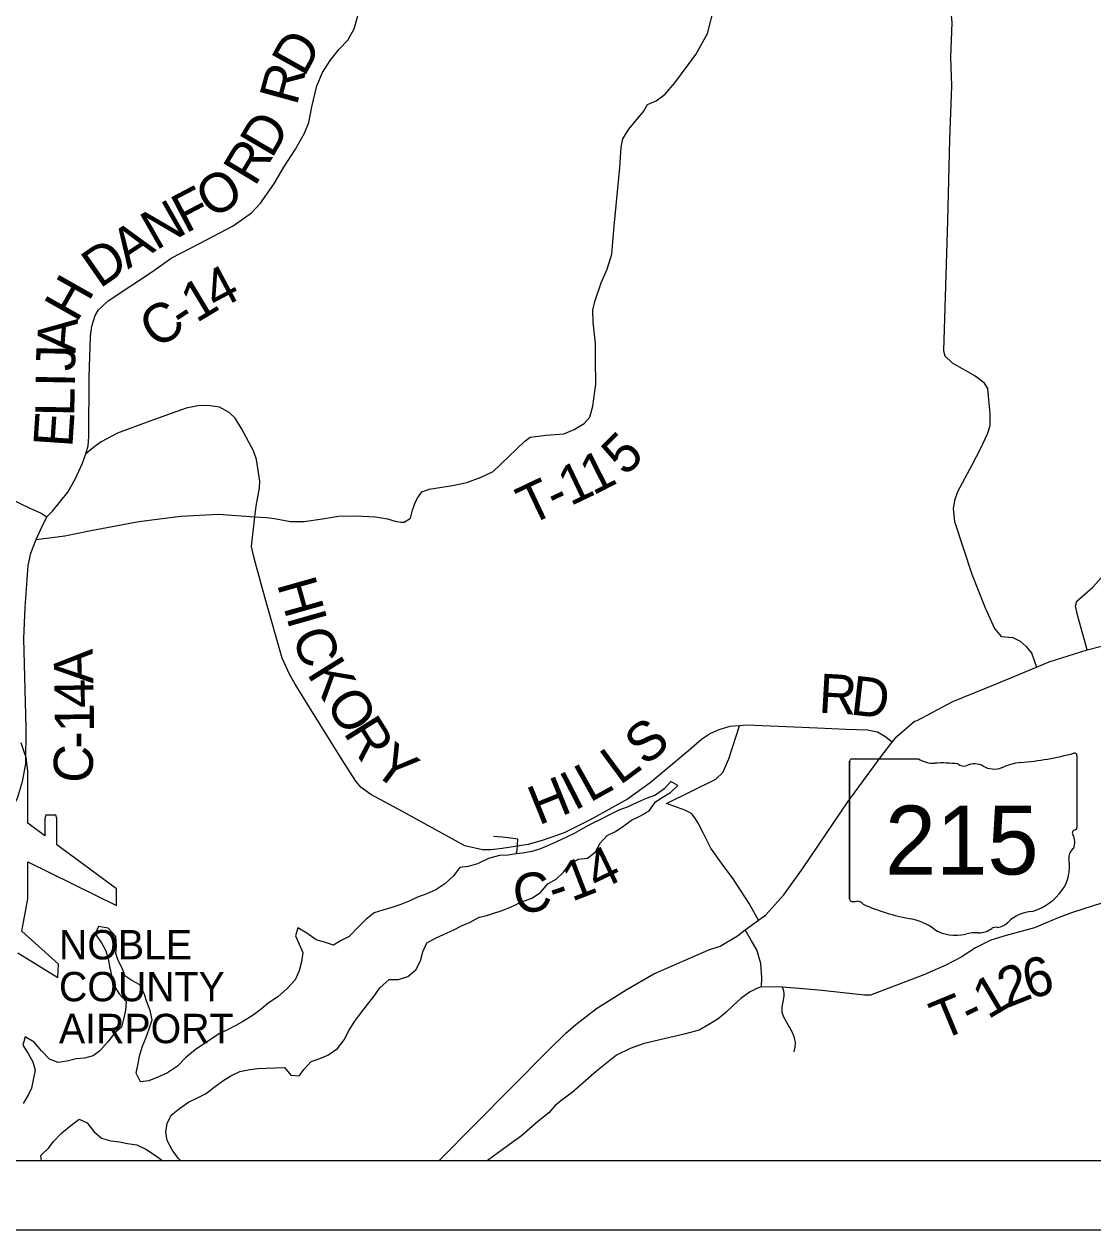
# Model space of a CAD drawing. Extents: x -15 to 405, y -40 to 87.
# Drawn here: x -5.43 to -3.879, y 14.058 to 15.808 of the extents above; entities that cross this region are included whole.
import ezdxf

# ---------------------------------------------------------------- set-up
doc = ezdxf.new("R2010")
doc.units = 0
for name, color, linetype in [('GM_P_State_Location', 7, 'Continuous'), ('GM_X_City_Street', 7, 'Continuous'), ('GM_X_Corporation_Text', 7, 'Continuous'), ('GM_X_Major_Lake_Text', 7, 'Continuous'), ('GM_X_Major_River_Text', 7, 'Continuous'), ('GM_X_Minor_Lake', 7, 'Continuous'), ('GM_X_Minor_River', 7, 'Continuous'), ('GM_X_Township', 7, 'Continuous'), ('GM_X_Township_Subdivision', 7, 'Continuous'), ('GM_X_Township_Text', 7, 'Continuous'), ('GM_X_Unincorporated_Location', 7, 'Continuous')]:
    doc.layers.add(name, color=color, linetype=linetype)

msp = doc.modelspace()

# ---------------------------------------------------------------- linework, layer by layer
at = {"layer": 'GM_P_State_Location'}
for points in [[(-5.095, 15.0935), (-5.0782, 15.0921), (-5.0665, 15.0907), (-5.0434, 15.0863), (-5.0237, 15.0865), (-4.9972, 15.0905), (-4.9741, 15.0941), (-4.9488, 15.0947), (-4.92, 15.0934), (-4.9029, 15.0905), (-4.8915, 15.0871), (-4.8836, 15.0853), (-4.8787, 15.0857), (-4.8696, 15.0915), (-4.8663, 15.1029), (-4.863, 15.1128), (-4.8596, 15.12), (-4.8529, 15.1296), (-4.8423, 15.1334), (-4.8086, 15.1386), (-4.7878, 15.143), (-4.7667, 15.1507), (-4.7497, 15.1592), (-4.7035, 15.2032), (-4.6959, 15.209), (-4.6728, 15.2118), (-4.6471, 15.2139), (-4.632, 15.2201), (-4.6173, 15.2286), (-4.609, 15.2378), (-4.605, 15.2537), (-4.6003, 15.286), (-4.6009, 15.3206), (-4.6011, 15.3448), (-4.6044, 15.3756), (-4.6049, 15.3934), (-4.6019, 15.406), (-4.593, 15.433), (-4.5841, 15.4528), (-4.5774, 15.4745), (-4.5739, 15.5151), (-4.5655, 15.6002), (-4.5638, 15.6298), (-4.5612, 15.642), (-4.5526, 15.6561), (-4.5312, 15.6817), (-4.5256, 15.692), (-4.5132, 15.697), (-4.5, 15.7066), (-4.4861, 15.723), (-4.4553, 15.7643), (-4.4385, 15.7947), (-4.4282, 15.8347)], [(-4.0451, 15.2941), (-4.0381, 15.2889), (-4.0323, 15.2795), (-4.029, 15.2427), (-4.0289, 15.2256), (-4.0326, 15.2134), (-4.0423, 15.1925), (-4.055, 15.1684), (-4.0759, 15.1296), (-4.0804, 15.117), (-4.0822, 15.1048), (-4.0802, 15.0863), (-4.055, 15.0102), (-4.0357, 14.961), (-4.0222, 14.9311), (-4.0123, 14.9198), (-3.9956, 14.9179), (-3.9849, 14.9129), (-3.9764, 14.905), (-3.9679, 14.8947), (-3.9679, 14.8944)], [(-5.66, 15.1392), (-5.6597, 15.1392), (-5.6366, 15.1356), (-5.6211, 15.1346), (-5.5966, 15.1424), (-5.5765, 15.149), (-5.5592, 15.1521), (-5.5376, 15.1519), (-5.5148, 15.1472), (-5.4753, 15.1315), (-5.4225, 15.1061), (-5.4054, 15.0987), (-5.3972, 15.0935)], [(-3.9043, 14.9617), (-3.9048, 14.9638), (-3.9029, 14.9707), (-3.8794, 14.9911), (-3.848, 15.0267), (-3.8428, 15.0319)], [(-3.8878, 14.9003), (-3.9014, 14.949), (-3.9043, 14.9617)], [(-3.9679, 14.8944), (-3.961, 14.8752)], [(-4.3604, 14.4113), (-4.3597, 14.4242), (-4.3614, 14.445), (-4.3668, 14.4647), (-4.3745, 14.4779), (-4.3837, 14.4936)], [(-3.9581, 14.4993), (-3.9642, 14.4967), (-4.0054, 14.4857), (-4.0277, 14.4787), (-4.0383, 14.4737), (-4.0496, 14.4679), (-4.0703, 14.4541), (-4.0929, 14.4426), (-4.1246, 14.4287), (-4.202, 14.3992), (-4.2108, 14.3991), (-4.2729, 14.4059), (-4.2998, 14.4082), (-4.3, 14.4082)], [(-4.3, 14.4082), (-4.3297, 14.4107), (-4.3604, 14.4113), (-4.3661, 14.4093), (-4.3774, 14.4035), (-4.3902, 14.394), (-4.4015, 14.384), (-4.412, 14.3737), (-4.4229, 14.3645), (-4.4357, 14.3568), (-4.4504, 14.3483), (-4.4724, 14.3425), (-4.5302, 14.3288), (-4.5506, 14.3218), (-4.5706, 14.3117), (-4.5826, 14.3022), (-4.5996, 14.2888), (-4.6349, 14.2577), (-4.6511, 14.2455), (-4.6602, 14.2382), (-4.6688, 14.2283), (-4.685, 14.2149), (-4.7083, 14.195), (-4.74, 14.172), (-4.7582, 14.1583)], [(-4.313, 14.3169), (-4.3114, 14.3236), (-4.3111, 14.3301), (-4.3124, 14.3372), (-4.3152, 14.3449), (-4.3279, 14.3671), (-4.3302, 14.3739), (-4.3304, 14.3816), (-4.3276, 14.3947), (-4.3272, 14.3979), (-4.3271, 14.4015), (-4.3276, 14.4048), (-4.3297, 14.4107)]]:
    msp.add_lwpolyline(points, dxfattribs=at)
at = {"layer": 'GM_X_City_Street'}
for points in [[(-4.7698, 14.512), (-4.7585, 14.5144), (-4.7487, 14.518), (-4.7377, 14.5215), (-4.7245, 14.5269), (-4.708, 14.5343), (-4.6936, 14.5398), (-4.6808, 14.5479), (-4.6704, 14.5605), (-4.6583, 14.5675), (-4.6474, 14.5775), (-4.6377, 14.5897), (-4.6261, 14.5963), (-4.6128, 14.5979), (-4.6012, 14.6072), (-4.5941, 14.6198), (-4.584, 14.6305), (-4.5719, 14.6367), (-4.5599, 14.6448), (-4.5486, 14.6532), (-4.5358, 14.6591), (-4.5234, 14.6664), (-4.5141, 14.6798), (-4.5043, 14.686), (-4.4923, 14.6933), (-4.4818, 14.7033), (-4.4917, 14.7089), (-4.5014, 14.6985), (-4.5138, 14.6893), (-4.5274, 14.6842), (-4.5406, 14.6784), (-4.5549, 14.6718), (-4.567, 14.6675), (-4.5809, 14.6605), (-4.5937, 14.6539), (-4.6069, 14.6477), (-4.6182, 14.6415), (-4.6321, 14.6338), (-4.6419, 14.6287), (-4.6574, 14.6217), (-4.6706, 14.6159), (-4.6807, 14.6116), (-4.6932, 14.6073), (-4.7064, 14.6049), (-4.7163, 14.604), (-4.7276, 14.6024), (-4.7405, 14.6015), (-4.7563, 14.5975), (-4.7722, 14.5898), (-4.7857, 14.5858), (-4.7978, 14.5842), (-4.8072, 14.5723), (-4.8196, 14.5604), (-4.8327, 14.5519), (-4.8459, 14.5461), (-4.8591, 14.541), (-4.8712, 14.5352), (-4.8832, 14.5305), (-4.8965, 14.5262), (-4.9097, 14.5223), (-4.9221, 14.5187), (-4.9341, 14.5087), (-4.9461, 14.4965), (-4.9585, 14.4842), (-4.9702, 14.4784), (-4.9811, 14.4714), (-4.9944, 14.4759), (-5.0065, 14.4791), (-5.0199, 14.4888), (-5.0328, 14.4967), (-5.0361, 14.4849), (-5.0311, 14.4732), (-5.0257, 14.4607), (-5.0274, 14.4474), (-5.0307, 14.4341), (-5.0366, 14.4212), (-5.0482, 14.4085), (-5.0617, 14.3966), (-5.0745, 14.3881), (-5.088, 14.3774), (-5.0978, 14.3701), (-5.1117, 14.3612), (-5.123, 14.355), (-5.1358, 14.348), (-5.1456, 14.3438), (-5.1565, 14.3368), (-5.1704, 14.3272), (-5.1814, 14.3203), (-5.1956, 14.308), (-5.2072, 14.2961), (-5.2219, 14.2861), (-5.2358, 14.2798), (-5.249, 14.2744), (-5.2611, 14.2731), (-5.2673, 14.2859), (-5.2644, 14.2996), (-5.2619, 14.3126), (-5.2583, 14.3251), (-5.2535, 14.3365), (-5.2487, 14.3499), (-5.2443, 14.3632)], [(-4.7698, 14.512), (-4.7585, 14.5144), (-4.7487, 14.518), (-4.7377, 14.5215), (-4.7245, 14.5269), (-4.708, 14.5343), (-4.6936, 14.5398), (-4.6808, 14.5479), (-4.6704, 14.5605), (-4.6583, 14.5675), (-4.6474, 14.5775), (-4.6377, 14.5897), (-4.6261, 14.5963), (-4.6128, 14.5979), (-4.6012, 14.6072), (-4.5941, 14.6198), (-4.584, 14.6305), (-4.5719, 14.6367), (-4.5599, 14.6448), (-4.5486, 14.6532), (-4.5358, 14.6591), (-4.5234, 14.6664), (-4.5141, 14.6798), (-4.5043, 14.686), (-4.4923, 14.6933), (-4.4818, 14.7033), (-4.4917, 14.7089), (-4.5014, 14.6985), (-4.5138, 14.6893), (-4.5274, 14.6842), (-4.5406, 14.6784), (-4.5549, 14.6718), (-4.567, 14.6675), (-4.5809, 14.6605), (-4.5937, 14.6539), (-4.6069, 14.6477), (-4.6182, 14.6415), (-4.6321, 14.6338), (-4.6419, 14.6287), (-4.6574, 14.6217), (-4.6706, 14.6159), (-4.6807, 14.6116), (-4.6932, 14.6073), (-4.7064, 14.6049), (-4.7163, 14.604)], [(-4.7138, 14.6253), (-4.7237, 14.6267), (-4.7362, 14.6285), (-4.7491, 14.6294)], [(-4.7163, 14.604), (-4.7148, 14.6092), (-4.714, 14.6179), (-4.7138, 14.6253)], [(-4.7163, 14.604), (-4.7276, 14.6024), (-4.7405, 14.6015), (-4.7563, 14.5975), (-4.7722, 14.5898), (-4.7857, 14.5858), (-4.7978, 14.5842), (-4.8072, 14.5723), (-4.8196, 14.5604), (-4.8327, 14.5519), (-4.8459, 14.5461), (-4.8591, 14.541), (-4.8712, 14.5352), (-4.8832, 14.5305), (-4.8965, 14.5262), (-4.9097, 14.5223), (-4.9221, 14.5187), (-4.9341, 14.5087), (-4.9461, 14.4965), (-4.9585, 14.4842), (-4.9702, 14.4784), (-4.9811, 14.4714), (-4.9944, 14.4759), (-5.0065, 14.4791), (-5.0199, 14.4888), (-5.0328, 14.4967), (-5.0361, 14.4849), (-5.0311, 14.4732), (-5.0257, 14.4607), (-5.0274, 14.4474), (-5.0307, 14.4341), (-5.0366, 14.4212), (-5.0482, 14.4085), (-5.0617, 14.3966), (-5.0745, 14.3881), (-5.088, 14.3774), (-5.0978, 14.3701), (-5.1117, 14.3612), (-5.123, 14.355), (-5.1358, 14.348), (-5.1456, 14.3438), (-5.1565, 14.3368), (-5.1704, 14.3272), (-5.1814, 14.3203), (-5.1956, 14.308), (-5.2072, 14.2961), (-5.2219, 14.2861), (-5.2358, 14.2798), (-5.249, 14.2744), (-5.2611, 14.2731), (-5.2673, 14.2859), (-5.2644, 14.2996), (-5.2619, 14.3126), (-5.2583, 14.3251), (-5.2535, 14.3365), (-5.2487, 14.3499), (-5.2443, 14.3632)], [(-5.2025, 14.1583), (-5.2066, 14.1626), (-5.2151, 14.1747), (-5.2224, 14.1879), (-5.2244, 14.2007), (-5.2223, 14.2129), (-5.2167, 14.2247), (-5.2047, 14.2347), (-5.1915, 14.2435), (-5.1795, 14.2494), (-5.1667, 14.2556), (-5.1547, 14.2652), (-5.1419, 14.2744), (-5.1302, 14.2821), (-5.117, 14.2883), (-5.1049, 14.2907), (-5.0913, 14.2924), (-5.0788, 14.2929), (-5.0656, 14.2934), (-5.052, 14.294), (-5.0428, 14.2831), (-5.031, 14.2821), (-5.0235, 14.2916), (-5.0134, 14.3027), (-5.001, 14.307), (-4.9893, 14.3121), (-4.9754, 14.3217), (-4.9657, 14.3343), (-4.9586, 14.3481), (-4.95, 14.3611), (-4.9414, 14.3729), (-4.9317, 14.3855), (-4.9224, 14.397), (-4.9138, 14.4096), (-4.9003, 14.4215), (-4.8867, 14.4217), (-4.8731, 14.426), (-4.8618, 14.4356), (-4.8548, 14.4489), (-4.8515, 14.4619), (-4.8456, 14.4748), (-4.8339, 14.481), (-4.8207, 14.4876), (-4.8075, 14.4934), (-4.7955, 14.4996), (-4.783, 14.5047), (-4.7698, 14.512)], [(-5.2443, 14.3632), (-5.2471, 14.3768), (-5.2521, 14.3893), (-5.2557, 14.4014), (-5.2622, 14.4138), (-5.2736, 14.4205), (-5.2836, 14.4272), (-5.2871, 14.437), (-5.2936, 14.4491), (-5.2971, 14.4593), (-5.2957, 14.4707), (-5.297, 14.4843), (-5.3081, 14.4963), (-5.3218, 14.4988), (-5.327, 14.4878), (-5.3178, 14.475), (-5.3116, 14.4633), (-5.308, 14.4512), (-5.3056, 14.4387), (-5.3029, 14.4255), (-5.2993, 14.4126), (-5.292, 14.401), (-5.282, 14.3897), (-5.2827, 14.3772), (-5.2859, 14.3642), (-5.2888, 14.3525), (-5.2986, 14.344), (-5.3087, 14.3314), (-5.3199, 14.3184), (-5.3297, 14.3111), (-5.3422, 14.3075), (-5.3546, 14.3066), (-5.3679, 14.3034), (-5.3807, 14.3014), (-5.3933, 14.3062), (-5.4047, 14.3182), (-5.4155, 14.3306), (-5.4284, 14.3384), (-5.4317, 14.3266), (-5.424, 14.3142), (-5.4175, 14.3021), (-5.4139, 14.29), (-5.4168, 14.276), (-5.4193, 14.2642), (-5.4234, 14.2547), (-5.4312, 14.2417)], [(-5.4046, 14.1583), (-5.4058, 14.1661), (-5.3942, 14.1773), (-5.3871, 14.1868), (-5.3751, 14.1991), (-5.362, 14.2098), (-5.3503, 14.2191), (-5.3385, 14.2135), (-5.3289, 14.2011), (-5.3179, 14.1914), (-5.3042, 14.1877), (-5.2917, 14.1863), (-5.2799, 14.1838), (-5.2666, 14.1817), (-5.2533, 14.1754), (-5.2407, 14.1672), (-5.2285, 14.1583)]]:
    msp.add_lwpolyline(points, dxfattribs=at)
at = {"layer": 'GM_X_Corporation_Text'}
msp.add_lwpolyline([(-5.4391, 14.4606), (-5.3811, 14.4247), (-5.3803, 14.4442), (-5.4332, 14.4917), (-5.4247, 14.5389), (-5.4247, 14.5923), (-5.2961, 14.5289), (-5.2961, 14.5535), (-5.3825, 14.6174), (-5.3825, 14.6555), (-5.3839, 14.6602), (-5.3986, 14.6602), (-5.3999, 14.6555), (-5.3999, 14.6302), (-5.4247, 14.6486), (-5.4247, 14.6486), (-5.4247, 14.7239), (-5.4272, 14.7438), (-5.4292, 14.7509), (-5.4343, 14.7654)], dxfattribs=at)
at = {"layer": 'GM_X_Major_Lake_Text'}
for points in [[(-4.0904, 15.8377), (-4.0859, 15.8313), (-4.0839, 15.8108), (-4.0858, 15.7599), (-4.0847, 15.719), (-4.0876, 15.6408), (-4.0905, 15.5227), (-4.0963, 15.3344), (-4.0944, 15.3272), (-4.0837, 15.3166), (-4.0514, 15.2983), (-4.0487, 15.2968), (-4.0451, 15.2941)], [(-5.4127, 15.0604), (-5.371, 15.0657), (-5.3333, 15.0736), (-5.2634, 15.0864), (-5.2028, 15.0942), (-5.1479, 15.0971), (-5.095, 15.0935)], [(-4.3644, 14.5079), (-4.3783, 14.5318), (-4.4013, 14.5676), (-4.4181, 14.5907), (-4.4338, 14.6125), (-4.4442, 14.6337), (-4.4522, 14.6484), (-4.4568, 14.6564), (-4.4618, 14.6628), (-4.4713, 14.6676), (-4.4979, 14.6773), (-4.4265, 14.7124), (-4.4164, 14.722), (-4.4074, 14.7418), (-4.3919, 14.7898)], [(-3.8436, 14.5383), (-3.8564, 14.5352), (-3.8777, 14.5292), (-3.9106, 14.5183), (-3.9299, 14.5114), (-3.948, 14.5036), (-3.9581, 14.4993)]]:
    msp.add_lwpolyline(points, dxfattribs=at)
at = {"layer": 'GM_X_Township'}
for p, q in [((-0.9679, 14.1583), (-7.7679, 14.1583)), ((-7.8679, 14.0583), (-0.8679, 14.0583))]:
    msp.add_line(p, q, dxfattribs=at)
at = {"layer": 'GM_X_Township_Subdivision'}
for p, q in [((-4.2323, 14.7385), (-4.2323, 14.5384)), ((-4.2323, 14.5384), (-4.2323, 14.7385)), ((-4.2323, 14.5384), (-4.2323, 14.7385)), ((-4.2291, 14.742), (-4.1325, 14.742)), ((-3.9027, 14.7469), (-3.9027, 14.6422)), ((-3.9028, 14.6423), (-3.9027, 14.6422))]:
    msp.add_line(p, q, dxfattribs=at)
for centre, major_axis, start_param, end_param in [((-4.2285, 14.7389), (0.00382, 0), 1.712693, 3.28349), ((-4.1096, 14.7652), (0.037, 0), 4.042523, 4.731795), ((-4.0973, 14.6296), (0.133, 0), 1.404758, 1.657858), ((-3.9755, 14.6808), (0.0703, 0), 1.699011, 2.107814), ((-4.0201, 15.0148), (0.3495, 0), 4.814394, 5.042369), ((-3.9064, 14.7474), (0.00367, 0), 6.141152, 7.989035), ((-4.0671, 14.74), (0.0107, 0), 3.836095, 5.185415), ((-4.0514, 14.7169), (0.0222, 0), 0.950623, 2.079405), ((-4.0227, 14.7486), (0.0267, 0), 4.081561, 5.145723), ((-3.9036, 14.6346), (0.00568, 0), 1.883978, 3.671073), ((-3.9397, 14.6213), (0.0341, 0), 5.934695, 6.695948), ((-3.9066, 14.6418), (0.00393, 0), 5.05454, 6.418171), ((-3.8896, 14.5984), (0.0248, 0), 2.387724, 3.262537), ((-4.0006, 14.5851), (0.0874, 0), 5.101752, 6.440018), ((-4.2285, 14.538), (0.00385, 0), 3.00124, 4.508301), ((-4.2279, 14.5584), (0.0294, 0), 4.665946, 4.897461), ((-4.2219, 14.5269), (0.0106, 0), 0.519207, 1.627899), ((-4.0881, 14.7067), (0.2524, 0), 4.195997, 4.488961), ((-4.1633, 14.4485), (0.079, 0), 0.823519, 1.323587), ((-3.9637, 14.4822), (0.0479, 0), 1.647645, 2.488434), ((-4.0779, 14.5259), (0.0501, 0), 4.026481, 4.996735), ((-4.0453, 14.5109), (0.0267, 0), 4.691044, 5.507374), ((-4.0211, 14.4915), (0.00752, 0), 1.147584, 2.315152), ((-4.0244, 14.519), (0.0282, 0), 4.937069, 5.64225), ((-4.049, 14.4567), (0.0412, 0), 1.495662, 1.94098)]:
    msp.add_ellipse(centre, major_axis=major_axis, ratio=0.8, start_param=start_param, end_param=end_param, dxfattribs=at)
at = {"layer": 'GM_X_Township_Text'}
for points in [[(-5.3405, 15.1846), (-5.3371, 15.1964), (-5.336, 15.2101), (-5.3357, 15.2962), (-5.3338, 15.3554), (-5.3316, 15.3698), (-5.3267, 15.3854), (-5.3218, 15.3937), (-5.3081, 15.4067), (-5.2453, 15.4485), (-5.2166, 15.4687), (-5.1753, 15.49), (-5.1265, 15.5155), (-5.1, 15.5345), (-5.0872, 15.5485), (-5.0675, 15.5759), (-5.0531, 15.6006), (-5.0361, 15.6268), (-5.0233, 15.65), (-5.0168, 15.6655), (-5.0127, 15.6883), (-5.0051, 15.7187), (-4.9972, 15.7384), (-4.9859, 15.7555), (-4.973, 15.7722), (-4.9602, 15.7852), (-4.9511, 15.8015), (-4.9424, 15.8326)], [(-4.2789, 14.7865), (-4.3813, 14.791), (-4.3919, 14.7898), (-4.4063, 14.7891), (-4.4222, 14.7841), (-4.4343, 14.7788), (-4.4472, 14.77), (-4.4654, 14.7541), (-4.5217, 14.7073), (-4.5547, 14.6837), (-4.6088, 14.6533), (-4.6466, 14.6347), (-4.6769, 14.624), (-4.6989, 14.6179), (-4.7363, 14.6118), (-4.7526, 14.6099), (-4.7651, 14.6098), (-4.7905, 14.6159), (-4.8811, 14.6658), (-4.9269, 14.6904), (-4.9409, 14.7006), (-4.9485, 14.7097), (-4.9686, 14.7404), (-5.0164, 14.8174), (-5.0365, 14.8504), (-5.0444, 14.864), (-5.0555, 14.8879), (-5.0794, 14.9714), (-5.0942, 15.026), (-5.0972, 15.037), (-5.0999, 15.0503), (-5.095, 15.0935), (-5.0932, 15.1087), (-5.0886, 15.1353), (-5.0879, 15.1452), (-5.0928, 15.1766), (-5.097, 15.1892), (-5.1145, 15.2214), (-5.124, 15.2366), (-5.1327, 15.2449), (-5.1463, 15.2525), (-5.1634, 15.2551), (-5.1781, 15.2543), (-5.1948, 15.2509), (-5.2474, 15.2322), (-5.2943, 15.2147), (-5.3182, 15.2021), (-5.3291, 15.1941), (-5.3405, 15.1846)], [(-5.5967, 14.4439), (-5.5799, 14.4691), (-5.527, 14.5549), (-5.4922, 14.6088), (-5.4494, 14.6669), (-5.4396, 14.6851), (-5.4321, 14.7091), (-5.4275, 14.7349), (-5.4268, 14.7868), (-5.4304, 14.9166), (-5.4285, 14.9618), (-5.424, 15.0225), (-5.4203, 15.0407), (-5.4127, 15.0604), (-5.4051, 15.0764), (-5.3972, 15.0935), (-5.3889, 15.1015), (-5.3787, 15.114), (-5.3666, 15.1292), (-5.356, 15.1478), (-5.3454, 15.171), (-5.3405, 15.1846)], [(-4.1706, 14.766), (-4.1814, 14.7746), (-4.192, 14.7806), (-4.2064, 14.7836), (-4.2374, 14.7847), (-4.2788, 14.7865), (-4.2789, 14.7865)]]:
    msp.add_lwpolyline(points, dxfattribs=at)
at = {"layer": 'GM_X_Unincorporated_Location'}
msp.add_lwpolyline([(-4.8285, 14.1583), (-4.6702, 14.3184), (-4.6441, 14.3436), (-4.6294, 14.3562), (-4.5995, 14.3795), (-4.5567, 14.4067), (-4.5162, 14.4301), (-4.4367, 14.4646), (-4.42, 14.4703), (-4.3951, 14.4852), (-4.3837, 14.4936), (-4.3644, 14.5079), (-4.3546, 14.5152), (-4.3277, 14.5444), (-4.2998, 14.5838), (-4.2349, 14.6798), (-4.1855, 14.7469), (-4.1706, 14.766), (-4.164, 14.7746), (-4.1382, 14.7966), (-4.1344, 14.7977), (-4.0825, 14.8253), (-4.0185, 14.8516), (-3.961, 14.8752), (-3.9428, 14.8827), (-3.8878, 14.9003), (-3.85, 14.91)], dxfattribs=at)

# ---------------------------------------------------------------- texts
at = {"layer": 'GM_X_Major_River_Text'}
for s, p in [('NOBLE', (-5.3794, 14.4509)), ('COUNTY', (-5.3794, 14.3901)), ('AIRPORT', (-5.3794, 14.3293))]:
    msp.add_text(s, height=0.04261, rotation=0, dxfattribs=at).set_placement(p)
at = {"layer": 'GM_X_Minor_Lake'}
for s, rotation, p in [('D', 60.8601, (-5.0237, 15.7306)), ('R', 74.6904, (-5.0347, 15.6889)), ('D', 59.6092, (-5.0707, 15.6121)), ('R', 58.9422, (-5.0952, 15.5715)), ('O', 32.4395, (-5.1572, 15.5244)), ('F', 27.6382, (-5.1957, 15.504)), ('N', 29.7336, (-5.2386, 15.4794)), ('A', 33.7143, (-5.2793, 15.4522)), ('D', 34.7974, (-5.3201, 15.4239)), ('4', 28.1013, (-5.1507, 15.3916)), ('H', 60.4932, (-5.3536, 15.3739)), ('1', 30.9468, (-5.1801, 15.374)), ('C', 33.7788, (-5.2378, 15.3356)), ('-', 33.2614, (-5.1991, 15.3615)), ('A', 85.5001, (-5.3556, 15.3303)), ('J', 88.9276, (-5.3561, 15.3045)), ('I', 89.0008, (-5.3565, 15.2812)), ('L', 89.0684, (-5.3572, 15.2387)), ('E', 86.1745, (-5.3601, 15.1932)), ('H', 285.7638, (-5.0634, 14.9961)), ('I', 285.8691, (-5.0497, 14.9479)), ('C', 289.8281, (-5.042, 14.9214)), ('A', 91.1547, (-5.3295, 14.8514)), ('K', 302.0071, (-5.0205, 14.8656)), ('R', 356.6963, (-4.2782, 14.8092)), ('D', 353.3223, (-4.2325, 14.8066)), ('4', 91.0325, (-5.3288, 14.8163)), ('O', 301.4386, (-4.994, 14.8234)), ('1', 90.6734, (-5.3284, 14.7809)), ('R', 302.0772, (-4.9676, 14.7801)), ('S', 39.5448, (-4.5288, 14.7302)), ('-', 89.7324, (-5.3285, 14.7565)), ('C', 85.1586, (-5.3327, 14.7051)), ('Y', 323.1999, (-4.9274, 14.7238)), ('L', 36.4778, (-4.5656, 14.7029)), ('I', 27.132, (-4.632, 14.6661)), ('L', 29.2122, (-4.6093, 14.6779)), ('H', 21.984, (-4.6835, 14.6451)), ('4', 25.8309, (-4.5982, 14.549)), ('1', 21.1367, (-4.6355, 14.5343)), ('C', 9.5162, (-4.7157, 14.5157)), ('-', 18.9463, (-4.6598, 14.5259))]:
    msp.add_text(s, height=0.0568, rotation=rotation, dxfattribs=at).set_placement(p)
at = {"layer": 'GM_X_Minor_River'}
for s, rotation, p in [('5', 44.4888, (-4.5579, 15.1509)), ('1', 26.6732, (-4.6048, 15.124)), ('1', 25.5364, (-4.6375, 15.1084)), ('T', 25.3115, (-4.6972, 15.0801)), ('-', 25.3642, (-4.6587, 15.0983)), ('6', 15.2127, (-3.9727, 14.3925)), ('2', 21.6719, (-4.0037, 14.3801)), ('1', 30.6248, (-4.0317, 14.3633)), ('T', 22.5177, (-4.0997, 14.3328)), ('-', 26.2582, (-4.0568, 14.3507))]:
    msp.add_text(s, height=0.0568, rotation=rotation, dxfattribs=at).set_placement(p)
at = {"layer": 'GM_X_Township_Subdivision'}
msp.add_text('215', height=0.1, dxfattribs=at).set_placement((-4.1812, 14.5741))

doc.saveas('drawing.dxf')
